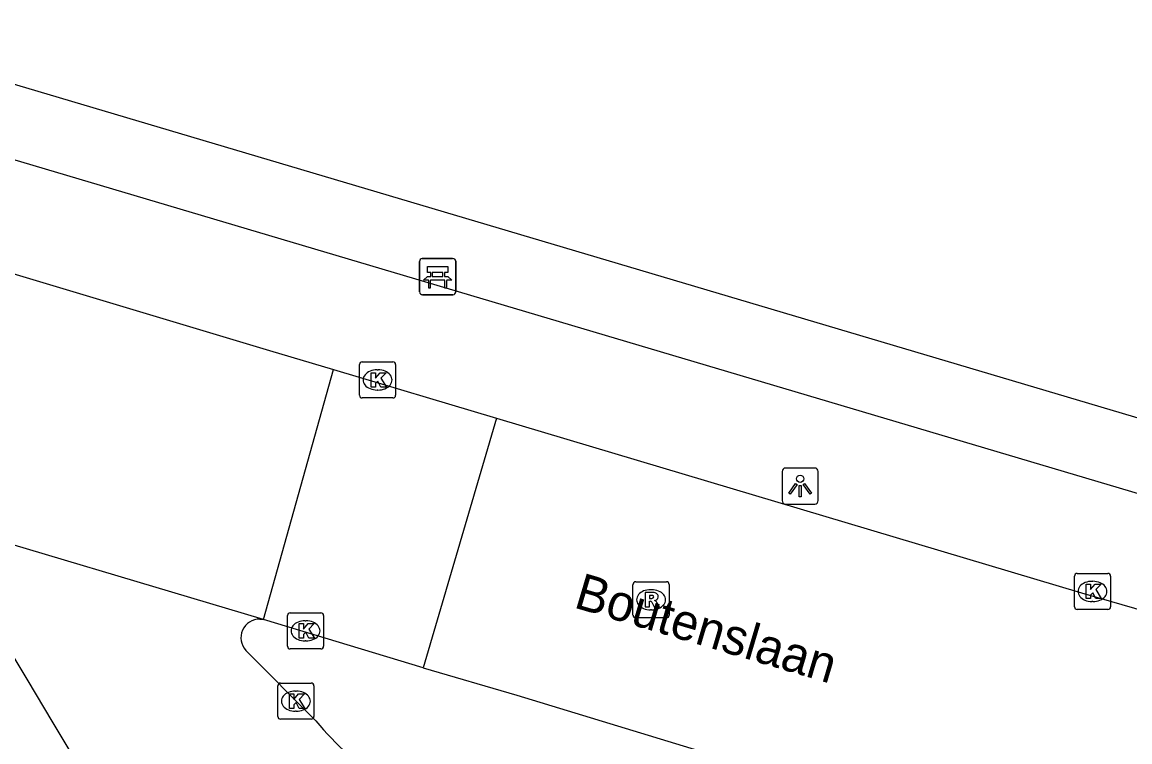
# Model space of a CAD drawing. Extents: x 160356 to 161355, y 381727 to 382845.
# Drawn here: x 161053.02 to 161083.7, y 381794.32 to 381814.25 of the extents above; entities that cross this region are included whole.
import ezdxf

# ---------------------------------------------------------------- set-up
doc = ezdxf.new("R2010")
doc.units = 0
for name, color, linetype in [('IMGEO_Bank', 7, 'Continuous'), ('IMGEO_Berm_groen', 7, 'Continuous'), ('IMGEO_Kolk', 7, 'Continuous'), ('IMGEO_Lichtpunt', 7, 'Continuous'), ('IMGEO_Openbare_ruimte_label', 7, 'Continuous'), ('IMGEO_Rijbaan_lokaal_open', 7, 'Continuous'), ('IMGEO_Rioolput', 7, 'Continuous'), ('IMGEO_Voetpad_open', 7, 'Continuous')]:
    doc.layers.add(name, color=color, linetype=linetype)

msp = doc.modelspace()

# ---------------------------------------------------------------- linework, layer by layer
at = {"layer": 'IMGEO_Bank'}
for p, q in [((161064.101, 381807.7), (161064.942, 381807.7)), ((161064.942, 381807.7), (161064.101, 381807.7)), ((161064.026, 381806.775), (161064.026, 381807.616)), ((161064.026, 381807.616), (161064.026, 381806.775)), ((161065.026, 381807.625), (161065.026, 381806.784)), ((161065.026, 381806.784), (161065.026, 381807.625)), ((161064.723, 381807.098), (161064.33, 381807.098)), ((161064.335, 381807.206), (161064.335, 381807.312)), ((161064.379, 381807.312), (161064.379, 381807.206)), ((161064.667, 381807.318), (161064.385, 381807.318)), ((161064.385, 381807.2), (161064.667, 381807.2)), ((161064.673, 381807.206), (161064.673, 381807.312)), ((161064.717, 381807.312), (161064.717, 381807.206)), ((161064.951, 381806.7), (161064.11, 381806.7)), ((161064.11, 381806.7), (161064.951, 381806.7))]:
    msp.add_line(p, q, dxfattribs=at)
for points in [[(161064.329, 381807.318), (161064.243, 381807.318), (161064.243, 381807.479), (161064.806, 381807.479), (161064.806, 381807.318), (161064.723, 381807.318)], [(161064.273, 381807.098), (161064.131, 381807.098), (161064.243, 381807.2), (161064.329, 381807.2)], [(161064.323, 381807.091), (161064.323, 381806.884), (161064.28, 381806.884), (161064.28, 381807.091)], [(161064.723, 381807.2), (161064.806, 381807.2), (161064.918, 381807.098), (161064.779, 381807.098)], [(161064.773, 381807.091), (161064.773, 381806.884), (161064.729, 381806.884), (161064.729, 381807.091)]]:
    msp.add_lwpolyline(points, dxfattribs=at)
for centre, radius, start, end in [((161064.104, 381807.622), 0.0779, 92.4484, 184.2845), ((161064.104, 381807.622), 0.0779, 92.4484, 184.2845), ((161064.948, 381807.622), 0.0779, 2.4484, 94.2845), ((161064.948, 381807.622), 0.0779, 2.4484, 94.2845), ((161064.273, 381807.091), 0.00671, 2.8957, 87.1043), ((161064.33, 381807.091), 0.00671, 92.8957, 177.1043), ((161064.328, 381807.311), 0.00671, 2.8957, 87.1043), ((161064.328, 381807.207), 0.00671, 272.8957, 357.1043), ((161064.385, 381807.311), 0.00671, 92.8957, 177.1043), ((161064.385, 381807.207), 0.00671, 182.8957, 267.1043), ((161064.667, 381807.311), 0.00671, 2.8957, 87.1043), ((161064.667, 381807.207), 0.00671, 272.8957, 357.1043), ((161064.724, 381807.311), 0.00671, 92.8957, 177.1043), ((161064.724, 381807.207), 0.00671, 182.8957, 267.1043), ((161064.722, 381807.091), 0.00671, 2.8957, 87.1043), ((161064.779, 381807.091), 0.00671, 92.8957, 177.1043), ((161064.104, 381806.778), 0.0779, 182.4484, 274.2845), ((161064.104, 381806.778), 0.0779, 182.4484, 274.2845), ((161064.948, 381806.778), 0.0779, 272.4484, 4.2845), ((161064.948, 381806.778), 0.0779, 272.4484, 4.2845)]:
    msp.add_arc(centre, radius, start, end, dxfattribs=at)
at = {"layer": 'IMGEO_Berm_groen'}
msp.add_lwpolyline([(161103.211, 381797.554), (161031.625, 381818.82)], dxfattribs=at)
at = {"layer": 'IMGEO_Kolk'}
for p, q in [((161062.362, 381803.914), (161062.362, 381804.766)), ((161062.437, 381804.84), (161063.289, 381804.84)), ((161062.85, 381804.62), (161062.875, 381804.62)), ((161063.363, 381804.766), (161063.363, 381803.914)), ((161062.873, 381804.06), (161062.848, 381804.06)), ((161063.289, 381803.84), (161062.437, 381803.84)), ((161082.164, 381798.057), (161082.164, 381798.909)), ((161082.239, 381798.983), (161083.091, 381798.983)), ((161082.652, 381798.763), (161082.677, 381798.763)), ((161083.165, 381798.909), (161083.165, 381798.057)), ((161082.675, 381798.203), (161082.65, 381798.203)), ((161060.442, 381797.891), (161061.294, 381797.891)), ((161083.091, 381797.983), (161082.239, 381797.983)), ((161060.367, 381796.965), (161060.367, 381797.817)), ((161060.855, 381797.671), (161060.88, 381797.671)), ((161061.368, 381797.817), (161061.368, 381796.965)), ((161060.878, 381797.111), (161060.853, 381797.111)), ((161061.294, 381796.891), (161060.442, 381796.891)), ((161060.099, 381795.019), (161060.099, 381795.871)), ((161060.174, 381795.945), (161061.026, 381795.945)), ((161060.587, 381795.725), (161060.612, 381795.725)), ((161061.1, 381795.871), (161061.1, 381795.019)), ((161060.61, 381795.165), (161060.585, 381795.165)), ((161061.026, 381794.945), (161060.174, 381794.945))]:
    msp.add_line(p, q, dxfattribs=at)
for points in [[(161062.362, 381803.914), (161062.362, 381804.766)], [(161062.437, 381804.84), (161063.289, 381804.84)], [(161063.363, 381804.766), (161063.363, 381803.914)], [(161062.683, 381804.54), (161062.806, 381804.54), (161062.806, 381804.389), (161062.936, 381804.54), (161063.1, 381804.54), (161062.954, 381804.389), (161063.107, 381804.14), (161062.955, 381804.14), (161062.87, 381804.304), (161062.806, 381804.237), (161062.806, 381804.14), (161062.683, 381804.14), (161062.683, 381804.54)], [(161063.289, 381803.84), (161062.437, 381803.84)], [(161082.164, 381798.057), (161082.164, 381798.909)], [(161082.239, 381798.983), (161083.091, 381798.983)], [(161083.165, 381798.909), (161083.165, 381798.057)], [(161082.485, 381798.683), (161082.608, 381798.683), (161082.608, 381798.532), (161082.738, 381798.683), (161082.902, 381798.683), (161082.756, 381798.532), (161082.909, 381798.283), (161082.757, 381798.283), (161082.672, 381798.447), (161082.608, 381798.38), (161082.608, 381798.283), (161082.485, 381798.283), (161082.485, 381798.683)], [(161060.442, 381797.891), (161061.294, 381797.891)], [(161083.091, 381797.983), (161082.239, 381797.983)], [(161060.367, 381796.965), (161060.367, 381797.817)], [(161060.688, 381797.591), (161060.811, 381797.591), (161060.811, 381797.44), (161060.941, 381797.591), (161061.105, 381797.591), (161060.959, 381797.44), (161061.112, 381797.191), (161060.96, 381797.191), (161060.875, 381797.355), (161060.811, 381797.288), (161060.811, 381797.191), (161060.688, 381797.191), (161060.688, 381797.591)], [(161061.368, 381797.817), (161061.368, 381796.965)], [(161061.294, 381796.891), (161060.442, 381796.891)], [(161060.099, 381795.019), (161060.099, 381795.871)], [(161060.174, 381795.945), (161061.026, 381795.945)], [(161061.1, 381795.871), (161061.1, 381795.019)], [(161060.42, 381795.645), (161060.543, 381795.645), (161060.543, 381795.494), (161060.673, 381795.645), (161060.837, 381795.645), (161060.691, 381795.494), (161060.844, 381795.245), (161060.692, 381795.245), (161060.607, 381795.409), (161060.543, 381795.342), (161060.543, 381795.245), (161060.42, 381795.245), (161060.42, 381795.645)], [(161061.026, 381794.945), (161060.174, 381794.945)]]:
    msp.add_lwpolyline(points, dxfattribs=at)
for centre, start, end in [((161062.439, 381804.764), 91.552, 178.448), ((161062.439, 381804.764), 91.552, 178.448), ((161063.287, 381804.764), 1.552, 88.448), ((161063.287, 381804.764), 1.552, 88.448), ((161062.439, 381803.916), 181.552, 268.448), ((161062.439, 381803.916), 181.552, 268.448), ((161063.287, 381803.916), 271.552, 358.448), ((161063.287, 381803.916), 271.552, 358.448), ((161082.241, 381798.907), 91.552, 178.448), ((161082.241, 381798.907), 91.552, 178.448), ((161083.089, 381798.907), 1.552, 88.448), ((161083.089, 381798.907), 1.552, 88.448), ((161060.444, 381797.815), 91.552, 178.448), ((161060.444, 381797.815), 91.552, 178.448), ((161061.292, 381797.815), 1.552, 88.448), ((161061.292, 381797.815), 1.552, 88.448), ((161082.241, 381798.059), 181.552, 268.448), ((161082.241, 381798.059), 181.552, 268.448), ((161083.089, 381798.059), 271.552, 358.448), ((161083.089, 381798.059), 271.552, 358.448), ((161060.444, 381796.967), 181.552, 268.448), ((161060.444, 381796.967), 181.552, 268.448), ((161061.292, 381796.967), 271.552, 358.448), ((161061.292, 381796.967), 271.552, 358.448), ((161060.176, 381795.869), 91.552, 178.448), ((161060.176, 381795.869), 91.552, 178.448), ((161061.024, 381795.869), 1.552, 88.448), ((161061.024, 381795.869), 1.552, 88.448), ((161060.176, 381795.021), 181.552, 268.448), ((161060.176, 381795.021), 181.552, 268.448), ((161061.024, 381795.021), 271.552, 358.448), ((161061.024, 381795.021), 271.552, 358.448)]:
    msp.add_arc(centre, 0.0765, start, end, dxfattribs=at)
for centre, major_axis, ratio, start_param, end_param in [((161062.849, 381804.34), (-0.387, 0.002), 0.722429, 4.712389, 7.853982), ((161062.874, 381804.34), (-0.39, 0.002), 0.717154, 1.570796, 4.712389), ((161082.651, 381798.483), (-0.387, 0.002), 0.722429, 4.712389, 7.853982), ((161082.676, 381798.483), (-0.39, 0.002), 0.717154, 1.570796, 4.712389), ((161060.854, 381797.391), (-0.387, 0.002), 0.722429, 4.712389, 7.853982), ((161060.879, 381797.391), (-0.39, 0.002), 0.717154, 1.570796, 4.712389), ((161060.586, 381795.445), (-0.387, 0.002), 0.722429, 4.712389, 7.853982), ((161060.611, 381795.445), (-0.39, 0.002), 0.717154, 1.570796, 4.712389)]:
    msp.add_ellipse(centre, major_axis=major_axis, ratio=ratio, start_param=start_param, end_param=end_param, dxfattribs=at)
at = {"layer": 'IMGEO_Lichtpunt'}
for p, q in [((161074.97, 381801.9), (161074.162, 381801.9)), ((161074.97, 381801.9), (161074.162, 381801.9)), ((161074.068, 381801.805), (161074.068, 381800.998)), ((161074.068, 381801.805), (161074.068, 381800.998)), ((161075.064, 381800.998), (161075.064, 381801.805)), ((161075.064, 381800.998), (161075.064, 381801.805)), ((161074.162, 381800.904), (161074.97, 381800.904)), ((161074.162, 381800.904), (161074.97, 381800.904))]:
    msp.add_line(p, q, dxfattribs=at)
for points in [[(161074.442, 381801.469), (161074.481, 381801.441), (161074.293, 381801.179), (161074.255, 381801.206), (161074.442, 381801.469)], [(161074.544, 381801.421), (161074.591, 381801.421), (161074.591, 381801.099), (161074.544, 381801.099), (161074.544, 381801.421)], [(161074.654, 381801.441), (161074.692, 381801.468), (161074.879, 381801.206), (161074.84, 381801.178), (161074.654, 381801.441)]]:
    msp.add_lwpolyline(points, dxfattribs=at)
msp.add_circle((161074.567, 381801.603), 0.0994, dxfattribs=at)
for centre, start, end in [((161074.162, 381801.805), 90, 180), ((161074.162, 381801.805), 90, 180), ((161074.97, 381801.805), 0, 90), ((161074.97, 381801.805), 0, 90), ((161074.162, 381800.998), 180, 270), ((161074.162, 381800.998), 180, 270), ((161074.97, 381800.998), 270, 0), ((161074.97, 381800.998), 270, 360)]:
    msp.add_arc(centre, 0.0946, start, end, dxfattribs=at)
at = {"layer": 'IMGEO_Rijbaan_lokaal_open'}
for points in [[(160955.585, 381836.063), (160961.315, 381834.341), (160966.929, 381832.766), (160974.221, 381830.552), (161000, 381822.929), (161043.242, 381810.141), (161059.868, 381805.151), (161061.646, 381804.627)], [(161059.705, 381797.705), (161061.646, 381804.627)], [(161061.646, 381804.627), (161066.152, 381803.279)], [(161066.152, 381803.279), (161064.125, 381796.368)], [(161066.152, 381803.279), (161082.36, 381798.448), (161101.829, 381792.813), (161102.318, 381792.671), (161162.455, 381774.886)], [(161055.385, 381792.416), (161055.218, 381792.613), (161053.847, 381794.89), (161053.183, 381796.003), (161050.682, 381800.17), (161050.161, 381800.547)], [(161059.705, 381797.705), (161050.161, 381800.547)], [(161059.6, 381797.717), (161059.705, 381797.705)], [(161064.125, 381796.368), (161059.705, 381797.705)], [(161061.157, 381794.895), (161059.211, 381796.851)], [(161064.125, 381796.368), (161066.717, 381795.606), (161077.326, 381792.38), (161080.438, 381791.494), (161081.572, 381791.271), (161081.767, 381791.116)]]:
    msp.add_lwpolyline(points, dxfattribs=at)
for centre, radius, start, end in [((161059.595, 381797.199), 0.518, 89.4064, 222.2151), ((161068.096, 381800.686), 9.038, 219.8453, 252.29)]:
    msp.add_arc(centre, radius, start, end, dxfattribs=at)
at = {"layer": 'IMGEO_Rioolput'}
for p, q in [((161070.012, 381798.752), (161070.864, 381798.752)), ((161069.937, 381797.826), (161069.937, 381798.678)), ((161070.425, 381798.532), (161070.45, 381798.532)), ((161070.938, 381798.678), (161070.938, 381797.826)), ((161070.448, 381797.972), (161070.423, 381797.972)), ((161070.864, 381797.752), (161070.012, 381797.752))]:
    msp.add_line(p, q, dxfattribs=at)
for points in [[(161070.012, 381798.752), (161070.864, 381798.752)], [(161069.937, 381797.826), (161069.937, 381798.678)], [(161070.526, 381798.45), (161070.274, 381798.452), (161070.274, 381798.052)], [(161070.938, 381798.678), (161070.938, 381797.826)], [(161070.274, 381798.052), (161070.398, 381798.052), (161070.398, 381798.214), (161070.409, 381798.214)], [(161070.452, 381798.371), (161070.398, 381798.371), (161070.398, 381798.29)], [(161070.398, 381798.29), (161070.45, 381798.29)], [(161070.456, 381798.185), (161070.527, 381798.052), (161070.667, 381798.052), (161070.602, 381798.178)], [(161070.864, 381797.752), (161070.012, 381797.752)]]:
    msp.add_lwpolyline(points, dxfattribs=at)
for centre, radius, start, end in [((161070.014, 381798.676), 0.0765, 91.552, 178.448), ((161070.014, 381798.676), 0.0765, 91.552, 178.448), ((161070.862, 381798.676), 0.0765, 1.552, 88.448), ((161070.862, 381798.676), 0.0765, 1.552, 88.448), ((161070.525, 381798.34), 0.109, 350.3612, 89.416), ((161070.408, 381798.161), 0.0533, 26.0293, 88.6989), ((161070.434, 381798.479), 0.19, 274.7715, 282.9687), ((161070.458, 381798.275), 0.0964, 77.0061, 93.1865), ((161070.472, 381798.332), 0.0378, 276.6634, 79.6772), ((161070.523, 381798.34), 0.112, 277.5842, 350.9817), ((161070.507, 381798.125), 0.108, 29.5134, 73.7905), ((161070.014, 381797.828), 0.0765, 181.552, 268.448), ((161070.014, 381797.828), 0.0765, 181.552, 268.448), ((161070.862, 381797.828), 0.0765, 271.552, 358.448), ((161070.862, 381797.828), 0.0765, 271.552, 358.448)]:
    msp.add_arc(centre, radius, start, end, dxfattribs=at)
for centre, major_axis, ratio, start_param, end_param in [((161070.424, 381798.252), (-0.387, 0.002), 0.722429, 4.712389, 7.853982), ((161070.449, 381798.252), (-0.39, 0.002), 0.717154, 1.570796, 4.712389)]:
    msp.add_ellipse(centre, major_axis=major_axis, ratio=ratio, start_param=start_param, end_param=end_param, dxfattribs=at)
at = {"layer": 'IMGEO_Voetpad_open'}
msp.add_lwpolyline([(160954.847, 381839.559), (160956.573, 381839.047), (160962.274, 381837.351), (160975.098, 381833.536), (161000, 381826.127), (161102.641, 381795.637), (161156.616, 381779.603), (161156.846, 381779.535)], dxfattribs=at)

# ---------------------------------------------------------------- texts
at = {"layer": 'IMGEO_Openbare_ruimte_label'}
msp.add_text('Boutenslaan', height=1, rotation=343.4489, dxfattribs=at).set_placement((161068.266, 381798.047))

doc.saveas('drawing.dxf')
